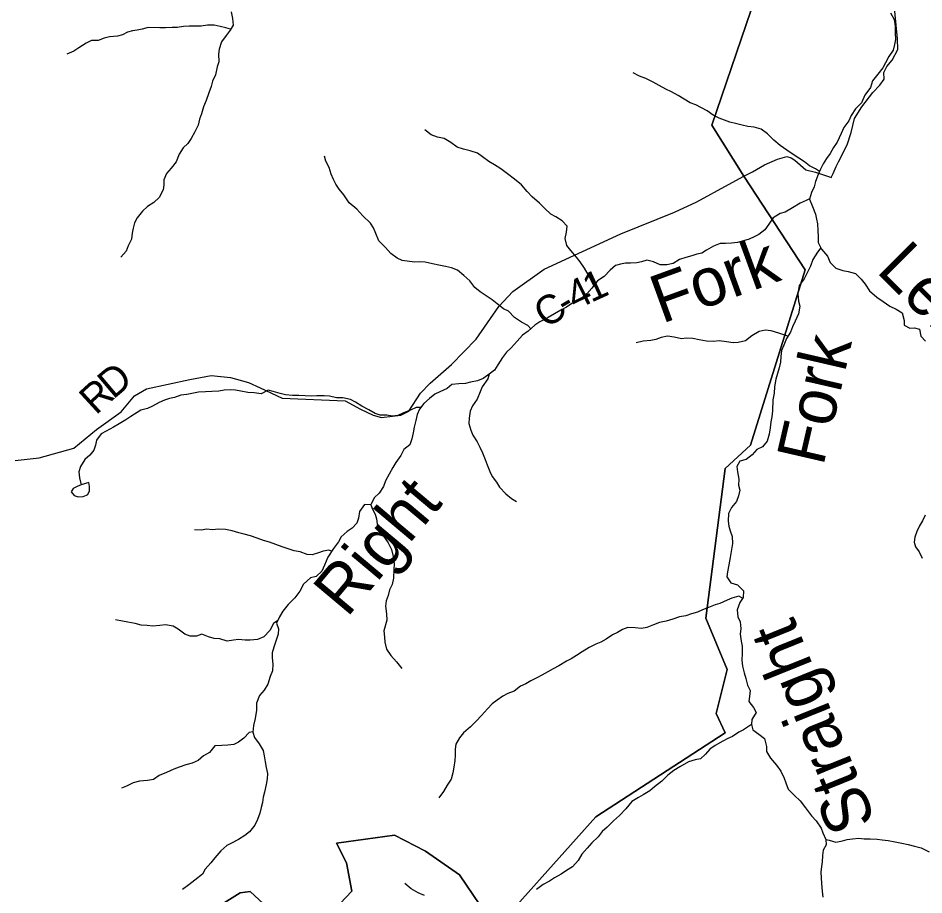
# Model space of a CAD drawing. Extents: x 1624196 to 2029251, y 146837 to 440034.
# Drawn here: x 1762969 to 1772378, y 282190 to 291302 of the extents above; entities that cross this region are included whole.
import ezdxf

# ---------------------------------------------------------------- set-up
doc = ezdxf.new("R2010")
doc.units = 0
for name, color, linetype in [('GM_X_County_Road', 7, 'Continuous'), ('GM_X_County_Road_Text', 7, 'Continuous'), ('GM_X_Minor_Lake', 7, 'Continuous'), ('GM_X_Minor_River', 7, 'Continuous'), ('GM_X_Minor_River_Text', 7, 'Continuous'), ('GM_X_Township', 7, 'Continuous')]:
    doc.layers.add(name, color=color, linetype=linetype)

msp = doc.modelspace()

# ---------------------------------------------------------------- linework, layer by layer
at = {"layer": 'GM_X_County_Road'}
for points in [[(1771421.9, 289658.6), (1771434.5, 289689.2), (1771467, 289758.5), (1771490.8, 289809.4), (1771581.2, 289985.6), (1771623.5, 290113.8), (1771655.9, 290258), (1771732.2, 290380.2), (1771848.5, 290528.2), (1771918.7, 290606.2), (1771966.9, 290668.3), (1771963.1, 290738.5), (1771991.2, 290798.5), (1772047.4, 290866.6), (1772107.6, 290974.7), (1772103.9, 291087), (1772066.9, 291480), (1772003.5, 291746.8), (1771994.2, 291796.2), (1772007.8, 291845), (1772031.9, 291921.7), (1772062.1, 291967.2), (1772149, 292014.3)], [(1770349.7, 289573.5), (1770506.8, 289660), (1770596.5, 289703.3), (1770722.7, 289777.1), (1770856.8, 289835), (1770954.9, 289862.8), (1770999.3, 289851.9), (1771038.8, 289824.5), (1771150.6, 289726), (1771250.5, 289701.7), (1771416.4, 289645.2), (1771421.9, 289658.6)], [(1762939, 286704.6), (1763187.1, 286732.1), (1763549.3, 286833.5), (1763781.8, 287027.4), (1764038.2, 287209.2), (1764178.6, 287377.2), (1764302.8, 287451.1), (1764753, 287546.3), (1764973.1, 287589.8), (1765175.1, 287567.3), (1765361, 287516.7), (1765482.9, 287460.3), (1765710.6, 287353.5), (1766364.5, 287325.8), (1766526.4, 287239.2), (1766658.2, 287174.7), (1766744.1, 287152.4), (1766856.2, 287166.2), (1766944.2, 287176), (1767028.3, 287217.9), (1767148.8, 287406.1), (1767249, 287510.1), (1767469.5, 287704), (1767726.1, 287966), (1767961, 288304.3), (1768109.4, 288462.3), (1768433.9, 288694.1), (1769228.8, 289059), (1769787.4, 289284.2), (1770019.7, 289391.9), (1770349.7, 289573.5)]]:
    msp.add_lwpolyline(points, dxfattribs=at)
at = {"layer": 'GM_X_Minor_Lake'}
for points in [[(1763622.9, 286451.9), (1763580.8, 286434.2), (1763540.6, 286412.5), (1763518.4, 286380.7), (1763552, 286340.3), (1763593.9, 286326), (1763643.9, 286331.5), (1763677.8, 286344.8)], [(1763677.8, 286344.8), (1763694, 286351.2), (1763710.4, 286391.1), (1763708.7, 286433.2), (1763703.1, 286475.3), (1763622.9, 286451.9)]]:
    msp.add_lwpolyline(points, dxfattribs=at)
at = {"layer": 'GM_X_Minor_River'}
for points in [[(1765183.6, 291366.8), (1765195, 291298.6), (1765202.5, 291230.4), (1765170, 291178.6), (1765129.6, 291122.9), (1765081, 291057.2), (1765056.4, 290979.2), (1765052, 290929.2), (1765055.3, 290849), (1765036.9, 290797.1), (1765018.2, 290713.1), (1764989.6, 290647.3), (1764975.1, 290591.3), (1764950.6, 290525.4), (1764921.9, 290445.5), (1764895.4, 290379.6), (1764872.8, 290307.7), (1764854.4, 290253.8), (1764839.8, 290189.8), (1764803.3, 290122), (1764766.7, 290052.2), (1764732.3, 290000.4), (1764681.9, 289952.7), (1764643.4, 289887), (1764610.7, 289809.1), (1764558.2, 289743.4), (1764511.7, 289687.7), (1764481.2, 289621.9), (1764482.8, 289569.8), (1764476.3, 289517.8), (1764433.7, 289438), (1764377.3, 289386.4)], [(1772030.5, 291358.3), (1772069.8, 291287.8), (1772079.3, 291219.6), (1772080.7, 291147.5), (1772084.1, 291079.4), (1772071.6, 291027.4), (1772059.2, 290969.4), (1772012.6, 290903.7), (1771980.1, 290837.9), (1771949.7, 290786), (1771901.1, 290718.3), (1771844.6, 290650.7), (1771822, 290580.8), (1771765.3, 290501.1), (1771730.7, 290423.3), (1771666.2, 290359.7), (1771621.6, 290290), (1771597.2, 290236.1), (1771546.6, 290166.4), (1771518.1, 290102.5), (1771475.4, 290014.8), (1771438.9, 289959), (1771404.4, 289895.1), (1771366, 289843.4), (1771331.5, 289787.6), (1771305.1, 289733.7), (1771280.6, 289675.8), (1771252, 289604), (1771239.5, 289550), (1771209.1, 289490.1), (1771188.5, 289420.2), (1771219.8, 289345.8), (1771251.1, 289265.4), (1771260.7, 289213.3), (1771272.3, 289163.1), (1771277.7, 289094.9), (1771279.1, 289030.8), (1771280.6, 288970.7), (1771314, 288900.3), (1771375.4, 288829.7), (1771402.8, 288763.4), (1771464.3, 288702.8), (1771536.1, 288680.2), (1771589.9, 288667.7), (1771665.7, 288647), (1771725.2, 288590.5), (1771768.8, 288538), (1771812.2, 288467.6), (1771887.6, 288402.8), (1771955.2, 288358.2), (1772024.7, 288307.6), (1772088.4, 288277), (1772152.1, 288238.4), (1772171.4, 288160.1), (1772173, 288110), (1772230.7, 288079.5), (1772280.7, 288083.1), (1772332.6, 288070.7), (1772346, 287998.4), (1772395.5, 287943.9)], [(1765174.8, 291186.3), (1765126.2, 291201), (1765068.4, 291215.5), (1765004.5, 291230.1), (1764936.6, 291228.6), (1764870.5, 291219.1), (1764746.6, 291220.2), (1764686.6, 291216.7), (1764622.5, 291203.2), (1764570.5, 291203.6), (1764498.5, 291200.2), (1764442.6, 291202.7), (1764320.6, 291203.7), (1764256.5, 291188.2), (1764206.4, 291176.6), (1764156.4, 291171), (1764106.3, 291157.4), (1764052.1, 291129.8), (1764000, 291114.2), (1763918, 291106.9), (1763861.9, 291095.3), (1763799.7, 291069.8), (1763731.8, 291068.3), (1763675.5, 291040.8), (1763599.2, 290993.3), (1763546.9, 290959.7), (1763474.7, 290926.2)], [(1771294.7, 289709.3), (1771251.1, 289736.2), (1771189.4, 289768.7), (1771137.8, 289807.2), (1771078.1, 289847.8), (1771018.5, 289884.3), (1770954.9, 289930.9), (1770883.3, 289979.6), (1770817.8, 290032.2), (1770754.4, 290098.8), (1770688.8, 290149.4), (1770615.1, 290170.1), (1770549.1, 290176.6), (1770489.3, 290189.1), (1770419.5, 290207.8), (1770361.6, 290220.2), (1770305.8, 290240.7), (1770252, 290263.2), (1770190.3, 290293.8), (1770126.7, 290338.4), (1770069, 290370.9), (1770009.3, 290399.4), (1769951.5, 290421.9), (1769887.8, 290460.5), (1769826.2, 290499.1), (1769754.5, 290537.7), (1769696.8, 290562.2), (1769627.1, 290600.9), (1769565.5, 290635.5), (1769487.8, 290674.1), (1769422, 290698.7), (1769358.4, 290733.3)], [(1768949.6, 288522.3), (1768924.3, 288569.5), (1768888.9, 288637.9), (1768853.5, 288704.3), (1768808, 288768.8), (1768770.5, 288819.2), (1768709.1, 288885.8), (1768667.5, 288938.2), (1768652.1, 289010.5), (1768666.7, 289076.4), (1768673.2, 289140.5), (1768619.7, 289197), (1768556.1, 289237.6), (1768504.3, 289264.1), (1768438.9, 289324.7), (1768383.4, 289379.2), (1768310, 289444), (1768256.5, 289500.5), (1768197.1, 289571.1), (1768123.6, 289627.8), (1768052.1, 289684.5), (1767984.6, 289735.1), (1767918.9, 289777.7), (1767857.3, 289812.3), (1767793.7, 289860.9), (1767742, 289897.3), (1767666.3, 289922), (1767594.5, 289940.6), (1767528.7, 289961.2), (1767465.1, 290009.8), (1767393.5, 290052.5), (1767325.6, 290065.1), (1767257.9, 290087.6), (1767194.4, 290142.3)], [(1768293.7, 288074.8), (1768262.7, 288108.2), (1768197, 288140.8), (1768125.5, 288189.5), (1768064.1, 288258.1), (1768010.3, 288282.6), (1767944.7, 288333.2), (1767893.1, 288375.7), (1767841.4, 288408.2), (1767767.9, 288458.9), (1767714.3, 288503.4), (1767660.9, 288571.9), (1767599.4, 288626.5), (1767531.9, 288683.2), (1767470.1, 288705.7), (1767408.3, 288722.3), (1767340.4, 288734.8), (1767272.6, 288749.4), (1767196.7, 288766.1), (1767138.8, 288768.6), (1767088.8, 288765), (1767034.9, 288771.4), (1766959, 288784.1), (1766907.2, 288806.5), (1766839.7, 288857.2), (1766786.2, 288919.7), (1766716.8, 288988.4), (1766685.5, 289064.8), (1766662, 289121.1), (1766628.4, 289171.4), (1766551.1, 289246.2), (1766487.7, 289316.8), (1766408.3, 289383.6), (1766353, 289466.1), (1766305.5, 289524.6), (1766270, 289575), (1766246.4, 289625.3), (1766220.9, 289681.6), (1766201.5, 289749.9), (1766164.1, 289816.3), (1766152.5, 289866.4)], [(1771189.9, 289425.2), (1771156.4, 289408.4), (1771092.2, 289378.9), (1771011.8, 289329.5), (1770935.4, 289286.1), (1770883.3, 289270.5), (1770813, 289227), (1770768.5, 289159.2), (1770726, 289103.5), (1770663.6, 289053.9), (1770613.4, 289028.3), (1770561.2, 289004.7), (1770505.1, 288989.1), (1770443, 288971.6), (1770379, 288964.1), (1770317, 288960.6), (1770263, 288961.1), (1770192.8, 288933.6), (1770120.5, 288892.1), (1770070.2, 288858.5), (1770018.2, 288848.9), (1769968, 288831.3), (1769903.9, 288815.8), (1769839.8, 288792.3), (1769773.5, 288750.8), (1769707.4, 288737.3), (1769639.4, 288737.9), (1769567.7, 288768.5), (1769499.9, 288785.1), (1769445.8, 288769.5), (1769395.7, 288759.9), (1769331.7, 288756.4), (1769279.7, 288754.9), (1769225.6, 288745.3), (1769173.6, 288731.7), (1769119.2, 288682.1), (1769056.6, 288616.5), (1768988.3, 288571), (1768929.7, 288497.3), (1768877.2, 288435.7), (1768802.7, 288374.2), (1768732.5, 288344.7), (1768664.1, 288299.2), (1768607.9, 288267.6), (1768541.6, 288230.1), (1768473.3, 288190.6), (1768389, 288145.2), (1768334.7, 288111.6), (1768266.2, 288050.1), (1768209.9, 288008.5), (1768153.4, 287944.9), (1768090.8, 287875.3), (1768040.5, 287829.6), (1768002, 287773.8), (1767953.4, 287698.1), (1767917, 287644.3), (1767848.6, 287592.8), (1767798.3, 287557.2), (1767742.1, 287533.6), (1767668, 287518.2), (1767617.9, 287506.6), (1767545.9, 287501.2), (1767475.9, 287493.8), (1767425.6, 287452.1), (1767349.3, 287418.7), (1767297.1, 287393.1), (1767240.8, 287347.5), (1767184.3, 287295.8), (1767139.9, 287238.1), (1767113.4, 287182.2), (1767098.9, 287120.3), (1767084.4, 287052.3), (1767073.9, 286992.3), (1767057.3, 286930.3), (1767038.8, 286868.4), (1766976.4, 286818.8), (1766945.9, 286755), (1766891.3, 286685.3), (1766862.9, 286633.4), (1766822.4, 286563.7), (1766785.8, 286493.8), (1766765.3, 286433.9), (1766718.7, 286366.2), (1766666.4, 286316.6), (1766631.7, 286242.7), (1766565.8, 286247.3), (1766515.2, 286175.6), (1766504.6, 286105.5), (1766486.2, 286053.6), (1766437.8, 285999.9), (1766385.5, 285966.3), (1766325.1, 285912.7), (1766296.7, 285858.9), (1766244.1, 285789.2), (1766187.4, 285701.5), (1766152.7, 285617.7), (1766124.2, 285555.8), (1766065.8, 285500.2), (1766005.7, 285484.7), (1765933.2, 285421.2), (1765896.6, 285347.3)], [(1764377.3, 289386.4), (1764312.9, 289344.8), (1764262.6, 289297.2), (1764206, 289227.5), (1764177.6, 289173.7), (1764165.1, 289119.7), (1764154.7, 289067.7), (1764146.1, 289003.7), (1764113.6, 288935.8), (1764091.1, 288881.9), (1764034.6, 288818.3)], [(1771307.9, 288913.3), (1771273.8, 288868.6), (1771223.2, 288792.9), (1771200.6, 288725), (1771162, 288647.2), (1771135.5, 288591.3), (1771083, 288523.6), (1771068.2, 288435.6), (1771075.6, 288359.5), (1771089.1, 288309.3), (1771074.5, 288229.2), (1771039.8, 288151.4), (1771013.4, 288095.5), (1770990.9, 288037.6), (1770950.4, 287973.9), (1770921.8, 287904), (1770899.3, 287848.1), (1770890.8, 287786.1), (1770888.3, 287726), (1770873.8, 287668), (1770857.3, 287608.1), (1770840.9, 287550.1), (1770826.2, 287470.1), (1770821.6, 287404), (1770807.1, 287334), (1770806.1, 287221.9), (1770799.6, 287157.8), (1770787.1, 287105.8), (1770780.6, 287045.8), (1770770.1, 286977.8), (1770749.5, 286905.8), (1770703, 286846.1), (1770642.8, 286818.6), (1770594.4, 286764.9), (1770532, 286715.3), (1770465.8, 286697.8), (1770435.4, 286644), (1770442.9, 286585.8), (1770456.3, 286511.6), (1770453.7, 286447.5), (1770467.3, 286397.3), (1770450.8, 286337.4), (1770430.3, 286277.5), (1770379.8, 286215.8), (1770349.3, 286153.9), (1770344.7, 286073.8), (1770350.2, 286023.7), (1770363.8, 285973.5), (1770387.3, 285913.2), (1770390.7, 285843.1), (1770378.2, 285779.1), (1770365.5, 285695.1), (1770352.8, 285621), (1770336.2, 285547.1), (1770329.8, 285497), (1770371.2, 285432.6), (1770443, 285412), (1770502.5, 285349.4), (1770499.9, 285281.3), (1770465.5, 285227.5), (1770436.9, 285153.6), (1770444.3, 285081.4), (1770469.8, 285029.1), (1770477.2, 284959), (1770468.7, 284900.9), (1770478.1, 284826.7), (1770491.7, 284776.5), (1770489, 284700.5), (1770486.5, 284630.4), (1770493.9, 284566.2), (1770511.3, 284497.9), (1770526.8, 284437.7), (1770544.2, 284369.5), (1770571.7, 284313.2), (1770567.2, 284251.1), (1770560.8, 284199.1), (1770608.2, 284136.6), (1770635.8, 284086.3), (1770589.2, 284014.5), (1770586.8, 283960.5), (1770600.3, 283906.3), (1770663.9, 283861.7), (1770723.5, 283817.1), (1770742.8, 283732.8), (1770742.3, 283678.7), (1770785.8, 283612.3), (1770845.1, 283539.7), (1770890.6, 283477.2), (1770928, 283404.8), (1770943.5, 283354.5), (1770967, 283288.3), (1771032.4, 283221.6), (1771093.9, 283167), (1771149.2, 283094.5), (1771210.5, 283011.8), (1771258.1, 282961.3), (1771309.4, 282884.8), (1771327, 282834.6), (1771358.4, 282766.2), (1771361.9, 282710.1), (1771331.5, 282656.3)], [(1770964, 287995.4), (1770922.7, 288012.1), (1770870.9, 288026.6), (1770791.1, 288053.3), (1770729.2, 288057.8), (1770665.1, 288044.3), (1770590.8, 288000.9), (1770524.4, 287949.3), (1770448.2, 287929.9), (1770396.2, 287926.4), (1770328.4, 287938.9), (1770250.5, 287947.6), (1770192.4, 287942.1), (1770118.5, 287944.7), (1770042.6, 287957.3), (1769978.8, 287973.9), (1769910.8, 287974.4), (1769858.8, 287970.8), (1769785, 287987.5), (1769715.1, 287996.1), (1769647, 287982.6), (1769592.9, 287961), (1769542.8, 287951.4), (1769460.8, 287944.1), (1769390.7, 287928.6)], [(1767860.9, 287602.2), (1767848.2, 287552.8), (1767789.6, 287471.1), (1767769.1, 287417.2), (1767736.5, 287343.4), (1767687.9, 287271.6), (1767665.5, 287215.8), (1767652.9, 287145.7), (1767650.4, 287089.7), (1767671.8, 287021.4), (1767691.4, 286969.1), (1767736.8, 286898.6), (1767766.3, 286844.3), (1767793.8, 286784), (1767821.2, 286715.7), (1767842.7, 286661.4), (1767870.1, 286591.1), (1767891.7, 286538.8), (1767937.1, 286478.3), (1767968.7, 286426), (1768036.1, 286359.3), (1768095.6, 286308.8), (1768147.4, 286280.3)], [(1767154.3, 287256.8), (1767104, 287254.4), (1767045.9, 287228.9), (1766971.6, 287199.5), (1766913.5, 287173.9), (1766855.4, 287166.4), (1766799.5, 287176.8), (1766729.6, 287175.4), (1766677.7, 287191.9), (1766612.1, 287232.5), (1766540.4, 287269.1), (1766474.8, 287309.7), (1766421.1, 287338.2), (1766343.2, 287354.9), (1766277.3, 287357.4), (1766203.4, 287372.1), (1766149.5, 287376.5), (1766073.5, 287375.1), (1766015.5, 287373.6), (1765949.6, 287378.2), (1765883.7, 287380.7), (1765819.7, 287379.2), (1765745.8, 287385.9), (1765689.9, 287400.4), (1765618.1, 287423), (1765566.3, 287435.4), (1765494, 287398), (1765422.1, 287406.6), (1765354.2, 287411.1), (1765282.3, 287423.8), (1765228.4, 287434.2), (1765172.5, 287438.7), (1765110.5, 287435.2), (1765054.4, 287423.6), (1764980.4, 287420.3), (1764916.4, 287416.8), (1764842.4, 287413.4), (1764792.4, 287405.8), (1764720.3, 287390.4), (1764658.3, 287382.9), (1764592.1, 287359.4), (1764540, 287347.8), (1764487.9, 287332.2), (1764435.7, 287308.6), (1764365.4, 287271.1), (1764313.3, 287245.5), (1764243.1, 287228), (1764138.6, 287160.8), (1764088.4, 287127.2), (1764018, 287085.7), (1763959.8, 287052.1), (1763883.5, 287010.7), (1763831.3, 286981), (1763784.7, 286917.3), (1763772.3, 286865.3), (1763755.9, 286813.4), (1763713.5, 286761.7), (1763661.1, 286716), (1763618.5, 286642.3), (1763600, 286586.3), (1763605.5, 286526.2), (1763622.9, 286451.9)], [(1766631.7, 286242.7), (1766651.4, 286198.5), (1766678.9, 286148.2), (1766692.5, 286098), (1766700.1, 286047.8), (1766717.6, 285991.6), (1766759, 285927.2), (1766812.4, 285850.6), (1766845.8, 285780.2), (1766869, 285693.9), (1766874.5, 285629.7), (1766872, 285571.7), (1766869.3, 285483.5), (1766854.7, 285415.5), (1766828.2, 285359.7), (1766813.8, 285301.7), (1766791.3, 285245.8), (1766786.8, 285191.8), (1766796.1, 285109.5), (1766799.6, 285045.4), (1766766.7, 284933.5), (1766774.1, 284867.3), (1766779.7, 284817.2), (1766795.1, 284745), (1766840.5, 284678.5), (1766897.9, 284613.9), (1766955.3, 284541.3)], [(1772392.3, 286137.1), (1772363.8, 286077.2), (1772333.4, 286025.4), (1772302.9, 285967.6), (1772284.4, 285909.6), (1772276, 285857.6), (1772289.6, 285807.4), (1772329.1, 285757), (1772360.5, 285688.6)], [(1766226, 285761.2), (1766198, 285773.5), (1766137.9, 285764), (1766087.8, 285746.4), (1766023.7, 285722.9), (1765971.7, 285727.3), (1765900, 285756), (1765838.1, 285764.5), (1765712.5, 285807.6), (1765646.7, 285832.2), (1765579, 285854.8), (1765517.2, 285873.3), (1765451.4, 285897.9), (1765383.6, 285920.5), (1765317.8, 285939.1), (1765261.9, 285951.6), (1765192.1, 285972.2), (1765122.3, 285986.8), (1765046.4, 285989.4), (1764992.3, 285985.8), (1764924.4, 285990.4), (1764874.4, 285980.8), (1764800.4, 285983.4)], [(1765896.6, 285347.3), (1765842, 285277.7), (1765773.4, 285208.1), (1765718.9, 285140.5), (1765682.4, 285078.7), (1765651.9, 285012.8), (1765675.4, 284956.6), (1765670.9, 284900.5), (1765652.5, 284846.6), (1765623.8, 284764.7), (1765609.3, 284704.7), (1765606.9, 284654.6), (1765614.3, 284588.5), (1765611.7, 284518.4), (1765587.3, 284460.5), (1765564.6, 284378.5), (1765526.1, 284316.8), (1765475.6, 284263.1), (1765445, 284183.2), (1765444.4, 284111.1), (1765431.6, 284023.1), (1765415, 283951.1), (1765406.5, 283883), (1765424, 283826.8), (1765471.4, 283760.3), (1765514.8, 283691.8), (1765526.3, 283635.6), (1765533.8, 283573.5), (1765545.3, 283513.3), (1765558.8, 283451.1), (1765554.3, 283395), (1765545.9, 283339), (1765529.2, 283259), (1765512.7, 283205.1), (1765506.3, 283151), (1765493.9, 283099.1), (1765481.4, 283041.1), (1765456.8, 282973.1), (1765428.3, 282913.3), (1765373.8, 282845.6), (1765323.5, 282806), (1765259.2, 282764.5), (1765186.9, 282729), (1765136.7, 282703.4), (1765076.3, 282647.8), (1765011.7, 282574.2), (1764969.3, 282522.5), (1764912.7, 282456.8), (1764884.3, 282405), (1764805.8, 282341.5), (1764743.5, 282294), (1764675.1, 282246.4)], [(1770495, 285273.6), (1770456.1, 285295.7), (1770383.9, 285274.2), (1770333.8, 285254.6), (1770259.5, 285219.2), (1770209.4, 285205.6), (1770139.2, 285178.1), (1770079, 285152.5), (1770024.8, 285129), (1769964.7, 285111.4), (1769904.6, 285091.9), (1769838.5, 285080.4), (1769770.4, 285056.9), (1769700.2, 285035.5), (1769630.1, 285022), (1769570, 284998.5), (1769499.7, 284969), (1769443.7, 284957.5), (1769377.8, 284966), (1769303.8, 284970.6), (1769245.7, 284947.1), (1769195.4, 284917.4), (1769143.2, 284891.8), (1769076.9, 284848.3), (1769022.7, 284816.7), (1768970.5, 284797.1), (1768902.2, 284759.6), (1768827.9, 284716.1), (1768769.6, 284676.6), (1768715.4, 284645), (1768665.2, 284619.3), (1768584.8, 284569.9), (1768526.6, 284540.4), (1768470.3, 284508.8), (1768410.1, 284473.2), (1768357.8, 284445.6), (1768295.6, 284414), (1768243.4, 284382.4), (1768189.2, 284358.8), (1768122.8, 284307.3), (1768054.6, 284281.8), (1768002.4, 284254.2), (1767944.1, 284212.6), (1767893.8, 284175), (1767845.4, 284123.3), (1767780.8, 284055.7), (1767728.3, 283994), (1767667.9, 283936.5), (1767595.4, 283875), (1767553, 283823.2), (1767516.4, 283755.4), (1767508, 283703.4), (1767509.5, 283641.3), (1767507, 283587.2), (1767496.5, 283519.2), (1767486, 283459.2), (1767467.4, 283391.2), (1767424.9, 283329.5), (1767386.4, 283265.7), (1767337.8, 283198)], [(1765665.2, 285041.7), (1765621.8, 285009.1), (1765583.3, 284939.3), (1765520.8, 284873.7), (1765454.5, 284844.2), (1765380.5, 284838.8), (1765328.5, 284837.2), (1765256.6, 284845.8), (1765206.6, 284836.2), (1765140.5, 284828.8), (1765064.8, 284851.4), (1765004.8, 284853.9), (1764945, 284870.4), (1764877.3, 284901.1), (1764821.1, 284879.5), (1764757.1, 284878), (1764701.3, 284898.5), (1764629.8, 284953.2), (1764578.1, 284983.7), (1764498.3, 284996.3), (1764440.2, 284988.8), (1764368.2, 284983.4), (1764310.3, 284989.9), (1764246.3, 284992.4), (1764184.5, 285009), (1764108.7, 285025.6), (1764052.8, 285036.1), (1763980.9, 285048.7)], [(1770586.9, 283962.6), (1770556.6, 283938.7), (1770504.3, 283905), (1770454.2, 283881.4), (1770389.8, 283837.9), (1770339.7, 283816.3), (1770289.5, 283788.6), (1770211.1, 283741.2), (1770154.8, 283705.6), (1770110.4, 283651.9), (1770056, 283604.2), (1770002, 283594.7), (1769933.8, 283573.2), (1769841.4, 283519.9), (1769779.1, 283484.3), (1769718.7, 283434.8), (1769654.2, 283371.2), (1769579.8, 283313.7), (1769529.5, 283272), (1769463.1, 283228.5), (1769412.9, 283202.9), (1769344.6, 283159.4), (1769280, 283083.8), (1769217.4, 283016.2), (1769155, 282960.6), (1769088.5, 282895.1), (1769036.1, 282847.4), (1768993.7, 282793.7), (1768929.2, 282730.1), (1768878.7, 282674.4), (1768824.3, 282614.8), (1768785.7, 282547), (1768727.2, 282481.4), (1768664.9, 282443.8), (1768608.6, 282406.2), (1768542.3, 282368.7), (1768488, 282333.1), (1768423.8, 282299.6), (1768355.4, 282246.1)], [(1765406.6, 283883.9), (1765368.5, 283879.3), (1765314, 283819.7), (1765259.7, 283778.1), (1765209.5, 283754.5), (1765147.5, 283747), (1765083.4, 283741.5), (1765013.5, 283740.1), (1764956.9, 283668.4), (1764894.7, 283636.9), (1764840.3, 283587.2), (1764776.1, 283559.7), (1764711.9, 283540.2), (1764641.8, 283518.8), (1764587.6, 283497.2), (1764509.4, 283463.8), (1764435.2, 283432.3), (1764374.8, 283390.8), (1764312.8, 283379.3), (1764230.7, 283371.9), (1764162.6, 283354.5), (1764096.4, 283321), (1764044.2, 283299.3)], [(1771358.4, 282766.2), (1771394.3, 282757.9), (1771464.1, 282739.3), (1771532.2, 282752.8), (1771582.3, 282766.4), (1771636.3, 282773.9), (1771700.4, 282779.4), (1771758.3, 282772.9), (1771820.3, 282774.4), (1771892.2, 282769.8), (1771946.1, 282761.4), (1772006, 282756.9), (1772079.9, 282740.2), (1772149.7, 282727.6), (1772215.6, 282713.1), (1772279.4, 282696.5), (1772351.2, 282677.9), (1772430.9, 282637.2)], [(1771331.5, 282656.3), (1771325, 282600.2), (1771322.5, 282534.1), (1771314.1, 282484.1), (1771307.6, 282426.1), (1771309.1, 282366), (1771314.6, 282309.8), (1771321.9, 282229.6), (1771327.4, 282167.5)], [(1767190, 282182.5), (1767124.1, 282213), (1767052.3, 282251.6), (1766984.6, 282308.2)]]:
    msp.add_lwpolyline(points, dxfattribs=at)
at = {"layer": 'GM_X_Township'}
for points in [[(1773376.3, 299331.5), (1771450.1, 293935.9), (1771440.8, 293910), (1770175.6, 290189.3), (1770506.8, 289660), (1771145.5, 288686.3), (1770578.3, 286865.3), (1770313.3, 286620), (1770112.4, 285065), (1770335.9, 284531), (1770218.4, 284075.4), (1770311.9, 283875.8), (1768971.5, 283000.6), (1767769.4, 281656.5)], [(1767769.4, 281656.5), (1768971.5, 283000.6), (1770311.9, 283875.8), (1770218.4, 284075.4), (1770335.9, 284531), (1770112.4, 285065), (1770313.3, 286620), (1770578.3, 286865.3), (1771145.5, 288686.3), (1770506.8, 289660), (1770175.6, 290189.3), (1771440.8, 293910), (1771450.1, 293935.9), (1773376.3, 299331.5)], [(1767766.6, 282085.5), (1767554.4, 282396.9), (1767199.5, 282645.9), (1766877.6, 282810.3), (1766274.7, 282727.7), (1766380.2, 282523.9), (1766436.6, 282228.5), (1766315.1, 282101.8)], [(1766315.1, 282101.8), (1766436.6, 282228.5), (1766380.2, 282523.9), (1766274.7, 282727.7), (1766877.6, 282810.3), (1767199.5, 282645.9), (1767554.4, 282396.9), (1767766.6, 282085.5)], [(1765746.6, 281886.4), (1765378.8, 282225.8), (1765276.6, 282211), (1765055, 282073.5)], [(1765055, 282073.5), (1765276.6, 282211), (1765378.8, 282225.8), (1765746.6, 281886.4)]]:
    msp.add_lwpolyline(points, dxfattribs=at)

# ---------------------------------------------------------------- texts
at = {"layer": 'GM_X_County_Road_Text'}
for s, rotation, p in [('1', 24.48519, (1768920.9, 288342.9)), ('4', 26.28568, (1768757.5, 288262.1)), ('C', 33.48766, (1768453.8, 288069.7)), ('-', 29.88667, (1768655.1, 288203.1)), ('D', 40.12833, (1763955.9, 287334)), ('R', 42.50157, (1763776.7, 287169.7))]:
    msp.add_text(s, height=300, rotation=rotation, dxfattribs=at).set_placement(p)
at = {"layer": 'GM_X_Minor_River_Text'}
for s, height, rotation, p in [('Fork', 500.01, 20.00085, (1769655.4, 288124.2)), ('Left', 499.99, 315.00169, (1771872.5, 288670.5)), ('Fork', 500.01, 77.00028, (1771331.6, 286636.9)), ('Right', 500.01, 50.00175, (1766384.7, 285062.6)), ('Straight', 500.01, 112.00106, (1771883.3, 282953.7))]:
    msp.add_text(s, height=height, rotation=rotation, dxfattribs=at).set_placement(p)

doc.saveas('drawing.dxf')
